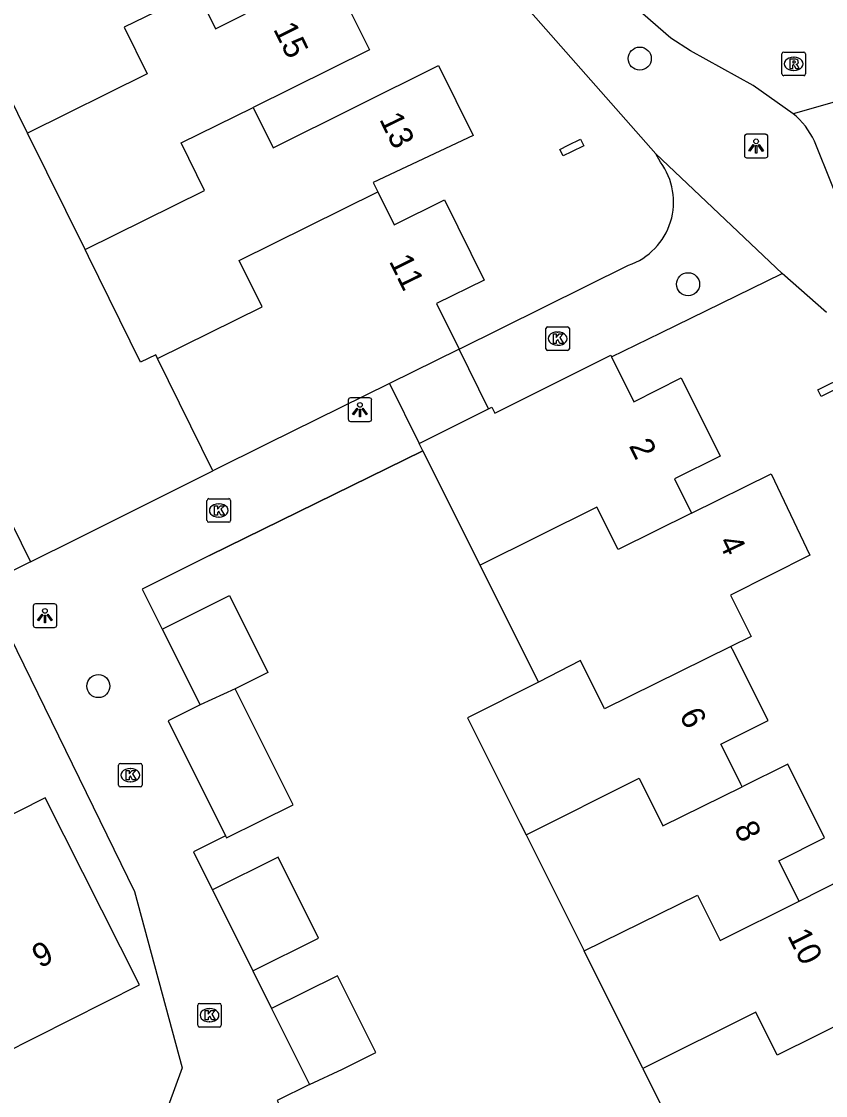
# Model space of a CAD drawing. Extents: x 157793 to 159380, y 380882 to 382313.
# Drawn here: x 158277.71 to 158311.85, y 381558.61 to 381604.2 of the extents above; entities that cross this region are included whole.
import ezdxf

# ---------------------------------------------------------------- set-up
doc = ezdxf.new("R2010")
doc.units = 0
for name, color, linetype in [('IMGEO_Boom', 7, 'Continuous'), ('IMGEO_Kolk', 7, 'Continuous'), ('IMGEO_Lichtpunt', 7, 'Continuous'), ('IMGEO_Muur', 7, 'Continuous'), ('IMGEO_Pand', 7, 'Continuous'), ('IMGEO_Pand_nummerreeks', 7, 'Continuous'), ('IMGEO_Pand_overbouw', 7, 'Continuous'), ('IMGEO_Rijbaan_lokaal_open', 7, 'Continuous'), ('IMGEO_Rioolput', 7, 'Continuous'), ('IMGEO_Voetpad_open', 7, 'Continuous')]:
    doc.layers.add(name, color=color, linetype=linetype)

msp = doc.modelspace()

# ---------------------------------------------------------------- linework, layer by layer
at = {"layer": 'IMGEO_Boom'}
for centre in [(158303.962, 381602.624), (158306.011, 381593.049), (158280.975, 381575.99)]:
    msp.add_circle(centre, 0.489, dxfattribs=at)
at = {"layer": 'IMGEO_Kolk'}
for p, q in [((158299.971, 381590.312), (158299.971, 381591.164)), ((158300.046, 381591.238), (158300.898, 381591.238)), ((158300.459, 381591.018), (158300.484, 381591.018)), ((158300.972, 381591.164), (158300.972, 381590.312)), ((158300.898, 381590.238), (158300.046, 381590.238)), ((158300.482, 381590.458), (158300.457, 381590.458)), ((158285.587, 381583.02), (158285.587, 381583.872)), ((158285.662, 381583.946), (158286.514, 381583.946)), ((158286.075, 381583.726), (158286.1, 381583.726)), ((158286.588, 381583.872), (158286.588, 381583.02)), ((158286.098, 381583.166), (158286.073, 381583.166)), ((158286.514, 381582.946), (158285.662, 381582.946)), ((158281.909, 381572.711), (158282.761, 381572.711)), ((158281.834, 381571.785), (158281.834, 381572.637)), ((158282.322, 381572.491), (158282.347, 381572.491)), ((158282.835, 381572.637), (158282.835, 381571.785)), ((158282.345, 381571.931), (158282.32, 381571.931)), ((158282.761, 381571.711), (158281.909, 381571.711)), ((158285.194, 381561.594), (158285.194, 381562.446)), ((158285.269, 381562.52), (158286.121, 381562.52)), ((158285.682, 381562.3), (158285.707, 381562.3)), ((158286.195, 381562.446), (158286.195, 381561.594)), ((158285.705, 381561.74), (158285.68, 381561.74)), ((158286.121, 381561.52), (158285.269, 381561.52))]:
    msp.add_line(p, q, dxfattribs=at)
for points in [[(158299.971, 381590.312), (158299.971, 381591.164)], [(158300.046, 381591.238), (158300.898, 381591.238)], [(158300.292, 381590.938), (158300.415, 381590.938), (158300.415, 381590.787), (158300.545, 381590.938), (158300.709, 381590.938), (158300.563, 381590.787), (158300.716, 381590.538), (158300.564, 381590.538), (158300.479, 381590.702), (158300.415, 381590.635), (158300.415, 381590.538), (158300.292, 381590.538), (158300.292, 381590.938)], [(158300.972, 381591.164), (158300.972, 381590.312)], [(158300.898, 381590.238), (158300.046, 381590.238)], [(158285.587, 381583.02), (158285.587, 381583.872)], [(158285.662, 381583.946), (158286.514, 381583.946)], [(158285.908, 381583.646), (158286.031, 381583.646), (158286.031, 381583.495), (158286.161, 381583.646), (158286.325, 381583.646), (158286.179, 381583.495), (158286.332, 381583.246), (158286.18, 381583.246), (158286.095, 381583.41), (158286.031, 381583.343), (158286.031, 381583.246), (158285.908, 381583.246), (158285.908, 381583.646)], [(158286.588, 381583.872), (158286.588, 381583.02)], [(158286.514, 381582.946), (158285.662, 381582.946)], [(158281.909, 381572.711), (158282.761, 381572.711)], [(158281.834, 381571.785), (158281.834, 381572.637)], [(158282.155, 381572.411), (158282.278, 381572.411), (158282.278, 381572.26), (158282.408, 381572.411), (158282.572, 381572.411), (158282.426, 381572.26), (158282.579, 381572.011), (158282.427, 381572.011), (158282.342, 381572.175), (158282.278, 381572.108), (158282.278, 381572.011), (158282.155, 381572.011), (158282.155, 381572.411)], [(158282.835, 381572.637), (158282.835, 381571.785)], [(158282.761, 381571.711), (158281.909, 381571.711)], [(158285.194, 381561.594), (158285.194, 381562.446)], [(158285.269, 381562.52), (158286.121, 381562.52)], [(158285.515, 381562.22), (158285.638, 381562.22), (158285.638, 381562.069), (158285.768, 381562.22), (158285.932, 381562.22), (158285.786, 381562.069), (158285.939, 381561.82), (158285.787, 381561.82), (158285.702, 381561.984), (158285.638, 381561.917), (158285.638, 381561.82), (158285.515, 381561.82), (158285.515, 381562.22)], [(158286.195, 381562.446), (158286.195, 381561.594)], [(158286.121, 381561.52), (158285.269, 381561.52)]]:
    msp.add_lwpolyline(points, dxfattribs=at)
for centre, start, end in [((158300.048, 381591.162), 91.552, 178.448), ((158300.048, 381591.162), 91.552, 178.448), ((158300.896, 381591.162), 1.552, 88.448), ((158300.896, 381591.162), 1.552, 88.448), ((158300.048, 381590.314), 181.552, 268.448), ((158300.048, 381590.314), 181.552, 268.448), ((158300.896, 381590.314), 271.552, 358.448), ((158300.896, 381590.314), 271.552, 358.448), ((158285.664, 381583.87), 91.552, 178.448), ((158285.664, 381583.87), 91.552, 178.448), ((158286.512, 381583.87), 1.552, 88.448), ((158286.512, 381583.87), 1.552, 88.448), ((158285.664, 381583.022), 181.552, 268.448), ((158285.664, 381583.022), 181.552, 268.448), ((158286.512, 381583.022), 271.552, 358.448), ((158286.512, 381583.022), 271.552, 358.448), ((158281.911, 381572.635), 91.552, 178.448), ((158281.911, 381572.635), 91.552, 178.448), ((158282.759, 381572.635), 1.552, 88.448), ((158282.759, 381572.635), 1.552, 88.448), ((158281.911, 381571.787), 181.552, 268.448), ((158281.911, 381571.787), 181.552, 268.448), ((158282.759, 381571.787), 271.552, 358.448), ((158282.759, 381571.787), 271.552, 358.448), ((158285.271, 381562.444), 91.552, 178.448), ((158285.271, 381562.444), 91.552, 178.448), ((158286.119, 381562.444), 1.552, 88.448), ((158286.119, 381562.444), 1.552, 88.448), ((158285.271, 381561.596), 181.552, 268.448), ((158285.271, 381561.596), 181.552, 268.448), ((158286.119, 381561.596), 271.552, 358.448), ((158286.119, 381561.596), 271.552, 358.448)]:
    msp.add_arc(centre, 0.0765, start, end, dxfattribs=at)
for centre, major_axis, ratio, start_param, end_param in [((158300.458, 381590.738), (-0.387, 0.002), 0.722429, 4.712389, 7.853982), ((158300.483, 381590.738), (-0.39, 0.002), 0.717154, 1.570796, 4.712389), ((158286.074, 381583.446), (-0.387, 0.002), 0.722429, 4.712389, 7.853982), ((158286.099, 381583.446), (-0.39, 0.002), 0.717154, 1.570796, 4.712389), ((158282.321, 381572.211), (-0.387, 0.002), 0.722429, 4.712389, 7.853982), ((158282.346, 381572.211), (-0.39, 0.002), 0.717154, 1.570796, 4.712389), ((158285.681, 381562.02), (-0.387, 0.002), 0.722429, 4.712389, 7.853982), ((158285.706, 381562.02), (-0.39, 0.002), 0.717154, 1.570796, 4.712389)]:
    msp.add_ellipse(centre, major_axis=major_axis, ratio=ratio, start_param=start_param, end_param=end_param, dxfattribs=at)
at = {"layer": 'IMGEO_Lichtpunt'}
for p, q in [((158308.402, 381599.315), (158308.402, 381598.508)), ((158308.402, 381599.315), (158308.402, 381598.508)), ((158309.304, 381599.41), (158308.496, 381599.41)), ((158309.304, 381599.41), (158308.496, 381599.41)), ((158309.398, 381598.508), (158309.398, 381599.315)), ((158309.398, 381598.508), (158309.398, 381599.315)), ((158308.496, 381598.414), (158309.304, 381598.414)), ((158308.496, 381598.414), (158309.304, 381598.414)), ((158292.484, 381588.224), (158291.676, 381588.224)), ((158292.484, 381588.224), (158291.676, 381588.224)), ((158291.582, 381588.129), (158291.582, 381587.322)), ((158291.582, 381588.129), (158291.582, 381587.322)), ((158292.578, 381587.322), (158292.578, 381588.129)), ((158292.578, 381587.322), (158292.578, 381588.129)), ((158291.676, 381587.228), (158292.484, 381587.228)), ((158291.676, 381587.228), (158292.484, 381587.228)), ((158278.209, 381579.385), (158278.209, 381578.578)), ((158278.209, 381579.385), (158278.209, 381578.578)), ((158279.111, 381579.48), (158278.303, 381579.48)), ((158279.111, 381579.48), (158278.303, 381579.48)), ((158279.205, 381578.578), (158279.205, 381579.385)), ((158279.205, 381578.578), (158279.205, 381579.385)), ((158278.303, 381578.484), (158279.111, 381578.484)), ((158278.303, 381578.484), (158279.111, 381578.484))]:
    msp.add_line(p, q, dxfattribs=at)
for points in [[(158308.776, 381598.979), (158308.815, 381598.951), (158308.627, 381598.689), (158308.589, 381598.716), (158308.776, 381598.979)], [(158308.878, 381598.931), (158308.925, 381598.931), (158308.925, 381598.609), (158308.878, 381598.609), (158308.878, 381598.931)], [(158308.988, 381598.951), (158309.026, 381598.978), (158309.213, 381598.716), (158309.174, 381598.688), (158308.988, 381598.951)], [(158291.956, 381587.793), (158291.995, 381587.765), (158291.807, 381587.503), (158291.769, 381587.53), (158291.956, 381587.793)], [(158292.058, 381587.745), (158292.105, 381587.745), (158292.105, 381587.423), (158292.058, 381587.423), (158292.058, 381587.745)], [(158292.168, 381587.765), (158292.206, 381587.792), (158292.393, 381587.53), (158292.354, 381587.502), (158292.168, 381587.765)], [(158278.583, 381579.049), (158278.622, 381579.021), (158278.434, 381578.759), (158278.396, 381578.786), (158278.583, 381579.049)], [(158278.685, 381579.001), (158278.732, 381579.001), (158278.732, 381578.679), (158278.685, 381578.679), (158278.685, 381579.001)], [(158278.795, 381579.021), (158278.833, 381579.048), (158279.02, 381578.786), (158278.981, 381578.758), (158278.795, 381579.021)]]:
    msp.add_lwpolyline(points, dxfattribs=at)
for centre in [(158308.901, 381599.113), (158292.081, 381587.927), (158278.708, 381579.183)]:
    msp.add_circle(centre, 0.0994, dxfattribs=at)
for centre, start, end in [((158308.496, 381599.315), 90, 180), ((158308.496, 381599.315), 90, 180), ((158309.304, 381599.315), 0, 90), ((158309.304, 381599.315), 0, 90), ((158308.496, 381598.508), 180, 270), ((158308.496, 381598.508), 180, 270), ((158309.304, 381598.508), 270, 0), ((158309.304, 381598.508), 270, 360), ((158291.676, 381588.129), 90, 180), ((158291.676, 381588.129), 90, 180), ((158292.484, 381588.129), 0, 90), ((158292.484, 381588.129), 0, 90), ((158291.676, 381587.322), 180, 270), ((158291.676, 381587.322), 180, 270), ((158292.484, 381587.322), 270, 0), ((158292.484, 381587.322), 270, 360), ((158278.303, 381579.385), 90, 180), ((158278.303, 381579.385), 90, 180), ((158279.111, 381579.385), 0, 90), ((158279.111, 381579.385), 0, 90), ((158278.303, 381578.578), 180, 270), ((158278.303, 381578.578), 180, 270), ((158279.111, 381578.578), 270, 0), ((158279.111, 381578.578), 270, 360)]:
    msp.add_arc(centre, 0.0946, start, end, dxfattribs=at)
at = {"layer": 'IMGEO_Muur'}
for points in [[(158285.691, 381581.529), (158294.756, 381585.981)], [(158280.055, 381582.245), (158285.841, 381585.132)], [(158278.1, 381581.269), (158280.055, 381582.245)]]:
    msp.add_lwpolyline(points, dxfattribs=at)
at = {"layer": 'IMGEO_Pand'}
for points in [[(158285.165, 381605.473), (158285.951, 381603.883), (158290.822, 381606.355), (158292.482, 381602.994), (158287.552, 381600.554)], [(158285.165, 381605.473), (158282.065, 381603.953), (158283.043, 381601.976), (158277.965, 381599.465)], [(158277.965, 381599.465), (158275.522, 381604.411)], [(158287.552, 381600.554), (158288.401, 381598.835), (158295.421, 381602.325), (158296.884, 381599.363), (158292.646, 381597.361), (158292.84, 381596.968)], [(158280.408, 381594.519), (158285.488, 381597.031), (158284.491, 381599.048), (158287.552, 381600.554)], [(158280.408, 381594.519), (158277.965, 381599.465)], [(158301.441, 381599.207), (158301.58, 381598.928), (158301.062, 381598.669), (158300.709, 381598.493), (158300.57, 381598.772), (158300.924, 381598.949), (158301.441, 381599.207)], [(158283.491, 381589.889), (158287.934, 381592.086), (158286.958, 381594.061), (158292.84, 381596.968)], [(158292.84, 381596.968), (158293.532, 381595.566), (158295.673, 381596.624), (158297.353, 381593.223), (158295.332, 381592.224), (158296.286, 381590.293)], [(158283.491, 381589.889), (158283.409, 381590.055), (158282.769, 381589.739), (158280.555, 381594.222), (158280.408, 381594.519)], [(158296.286, 381590.293), (158293.332, 381588.834), (158288.146, 381586.271), (158285.841, 381585.132)], [(158294.756, 381585.981), (158294.6, 381586.294), (158297.537, 381587.761), (158297.681, 381587.833), (158297.811, 381587.574), (158302.731, 381590.031), (158302.765, 381589.963)], [(158285.841, 381585.132), (158283.491, 381589.889)], [(158302.765, 381589.963), (158303.714, 381588.063), (158305.716, 381589.068), (158307.372, 381585.752), (158305.435, 381584.784), (158306.162, 381583.331)], [(158311.655, 381588.28), (158311.516, 381588.559), (158311.889, 381588.745), (158312.387, 381588.994), (158312.526, 381588.715), (158312.028, 381588.466), (158311.655, 381588.28)], [(158273.006, 381584.704), (158275.736, 381586.054), (158278.1, 381581.269)], [(158297.184, 381581.12), (158294.756, 381585.981)], [(158306.162, 381583.331), (158309.54, 381585.006), (158311.182, 381581.541), (158307.81, 381579.853), (158308.686, 381578.099), (158307.832, 381577.677)], [(158306.162, 381583.331), (158303.038, 381581.789), (158302.139, 381583.588), (158297.184, 381581.12)], [(158278.1, 381581.269), (158276.724, 381580.589)], [(158299.665, 381576.153), (158297.184, 381581.12)], [(158283.684, 381578.41), (158286.537, 381579.835), (158288.167, 381576.571), (158286.783, 381575.88)], [(158283.684, 381578.41), (158285.29, 381575.195)], [(158307.832, 381577.677), (158302.468, 381575.029), (158301.444, 381577.084), (158299.665, 381576.153)], [(158308.304, 381571.72), (158308.247, 381571.835), (158308.077, 381572.176), (158307.402, 381573.527), (158309.405, 381574.528), (158308.269, 381576.803), (158307.948, 381577.445), (158307.832, 381577.677)], [(158286.783, 381575.88), (158285.29, 381575.195)], [(158286.373, 381569.634), (158286.416, 381569.548), (158287.845, 381570.261), (158289.241, 381570.958), (158286.783, 381575.88)], [(158299.665, 381576.153), (158296.653, 381574.649), (158298.887, 381570.176), (158299.133, 381569.684)], [(158285.29, 381575.195), (158283.934, 381574.518), (158286.373, 381569.634)], [(158310.723, 381566.869), (158309.868, 381568.581), (158311.809, 381569.551), (158310.247, 381572.679), (158308.304, 381571.72)], [(158299.133, 381569.684), (158303.938, 381572.079), (158304.944, 381570.061), (158308.304, 381571.72)], [(158276.895, 381560.371), (158282.724, 381563.318), (158278.712, 381571.254), (158272.883, 381568.307)], [(158299.133, 381569.684), (158301.594, 381564.757)], [(158287.533, 381563.902), (158290.326, 381565.294), (158288.607, 381568.735), (158285.815, 381567.341)], [(158310.723, 381566.869), (158312.657, 381567.834), (158314.275, 381564.596), (158312.313, 381563.616), (158313.128, 381561.984)], [(158285.815, 381567.341), (158287.533, 381563.902)], [(158301.594, 381564.757), (158306.413, 381567.113), (158307.37, 381565.192), (158310.723, 381566.869)], [(158304.092, 381559.756), (158301.594, 381564.757)], [(158289.938, 381559.088), (158291.334, 381559.725), (158292.753, 381560.434), (158291.123, 381563.698), (158288.33, 381562.306)], [(158288.33, 381562.306), (158289.938, 381559.088)], [(158313.128, 381561.984), (158309.797, 381560.323), (158308.888, 381562.146), (158304.092, 381559.756)], [(158304.092, 381559.756), (158306.229, 381555.476), (158306.486, 381554.962), (158306.57, 381554.794)]]:
    msp.add_lwpolyline(points, dxfattribs=at)
at = {"layer": 'IMGEO_Pand_overbouw'}
msp.add_lwpolyline([(158297.537, 381587.761), (158296.286, 381590.293), (158293.331, 381588.834), (158294.6, 381586.294)], close=True, dxfattribs=at)
at = {"layer": 'IMGEO_Rijbaan_lokaal_open'}
for points in [[(158310.468, 381600.286), (158308.774, 381601.478), (158306.107, 381602.96), (158305.281, 381603.486), (158304.092, 381604.53), (158301.773, 381606.911), (158301.455, 381607.269), (158298.877, 381610.178), (158297.663, 381611.546), (158294.454, 381615.166), (158294.153, 381615.504), (158291.098, 381618.921), (158289.868, 381620.297), (158286.794, 381623.735), (158285.728, 381624.845)], [(158317.867, 381602.39), (158310.468, 381600.286)], [(158313.944, 381592.625), (158312.131, 381597.246), (158311.373, 381599.121)]]:
    msp.add_lwpolyline(points, dxfattribs=at)
msp.add_arc((158308.545, 381597.858), 3.097, 24.064, 51.6178, dxfattribs=at)
at = {"layer": 'IMGEO_Rioolput'}
for p, q in [((158309.996, 381601.974), (158309.996, 381602.826)), ((158310.071, 381602.9), (158310.923, 381602.9)), ((158310.997, 381602.826), (158310.997, 381601.974)), ((158310.484, 381602.68), (158310.509, 381602.68)), ((158310.923, 381601.9), (158310.071, 381601.9)), ((158310.507, 381602.12), (158310.482, 381602.12))]:
    msp.add_line(p, q, dxfattribs=at)
for points in [[(158309.996, 381601.974), (158309.996, 381602.826)], [(158310.071, 381602.9), (158310.923, 381602.9)], [(158310.997, 381602.826), (158310.997, 381601.974)], [(158310.585, 381602.598), (158310.333, 381602.6), (158310.333, 381602.2)], [(158310.333, 381602.2), (158310.457, 381602.2), (158310.457, 381602.362), (158310.468, 381602.362)], [(158310.511, 381602.519), (158310.457, 381602.519), (158310.457, 381602.438)], [(158310.457, 381602.438), (158310.509, 381602.438)], [(158310.515, 381602.333), (158310.586, 381602.2), (158310.726, 381602.2), (158310.661, 381602.326)], [(158310.923, 381601.9), (158310.071, 381601.9)]]:
    msp.add_lwpolyline(points, dxfattribs=at)
for centre, radius, start, end in [((158310.073, 381602.824), 0.0765, 91.552, 178.448), ((158310.073, 381602.824), 0.0765, 91.552, 178.448), ((158310.921, 381602.824), 0.0765, 1.552, 88.448), ((158310.921, 381602.824), 0.0765, 1.552, 88.448), ((158310.467, 381602.309), 0.0533, 26.0293, 88.6989), ((158310.493, 381602.627), 0.19, 274.7715, 282.9687), ((158310.517, 381602.423), 0.0964, 77.0061, 93.1865), ((158310.531, 381602.48), 0.0378, 276.6634, 79.6772), ((158310.584, 381602.488), 0.109, 350.3612, 89.416), ((158310.582, 381602.488), 0.112, 277.5842, 350.9817), ((158310.566, 381602.273), 0.108, 29.5134, 73.7905), ((158310.073, 381601.976), 0.0765, 181.552, 268.448), ((158310.073, 381601.976), 0.0765, 181.552, 268.448), ((158310.921, 381601.976), 0.0765, 271.552, 358.448), ((158310.921, 381601.976), 0.0765, 271.552, 358.448)]:
    msp.add_arc(centre, radius, start, end, dxfattribs=at)
for centre, major_axis, ratio, start_param, end_param in [((158310.483, 381602.4), (-0.387, 0.002), 0.722429, 4.712389, 7.853982), ((158310.508, 381602.4), (-0.39, 0.002), 0.717154, 1.570796, 4.712389)]:
    msp.add_ellipse(centre, major_axis=major_axis, ratio=ratio, start_param=start_param, end_param=end_param, dxfattribs=at)
at = {"layer": 'IMGEO_Voetpad_open'}
for points in [[(158304.646, 381598.587), (158290.211, 381614.948), (158288.497, 381616.726)], [(158304.839, 381598.226), (158304.646, 381598.587)], [(158310.003, 381593.502), (158304.646, 381598.587)], [(158296.286, 381590.293), (158303.483, 381593.856)], [(158302.765, 381589.963), (158304.857, 381590.985), (158310.003, 381593.502)], [(158311.884, 381591.846), (158310.003, 381593.502)], [(158294.756, 381585.981), (158285.691, 381581.529), (158282.838, 381580.104), (158283.684, 381578.41)], [(158278.1, 381581.269), (158280.055, 381582.245), (158285.841, 381585.132)], [(158276.93, 381578.695), (158282.504, 381567.278), (158284.536, 381559.787), (158283.939, 381558.16)], [(158286.373, 381569.634), (158285.01, 381568.953), (158285.196, 381568.581), (158285.815, 381567.341)], [(158287.533, 381563.902), (158288.33, 381562.306)], [(158289.938, 381559.088), (158288.565, 381558.403), (158289.396, 381556.739)]]:
    msp.add_lwpolyline(points, dxfattribs=at)
msp.add_arc((158302.561, 381596.538), 2.836, 288.9802, 36.5418, dxfattribs=at)

# ---------------------------------------------------------------- texts
at = {"layer": 'IMGEO_Pand_nummerreeks'}
for s, rotation, p in [('15', 296.2848, (158288.385, 381603.881)), ('13', 296.2858, (158292.885, 381600.051)), ('11', 296.2881, (158293.297, 381594.028)), ('2', 296.5374, (158303.486, 381586.193)), ('4', 295.3532, (158307.278, 381582.118)), ('6', 296.5392, (158305.619, 381574.768)), ('8', 296.5392, (158307.942, 381569.954)), ('10', 296.5509, (158310.205, 381565.404)), ('9', 26.8192, (158278.489, 381564.001))]:
    msp.add_text(s, height=1, rotation=rotation, dxfattribs=at).set_placement(p)

doc.saveas('drawing.dxf')
